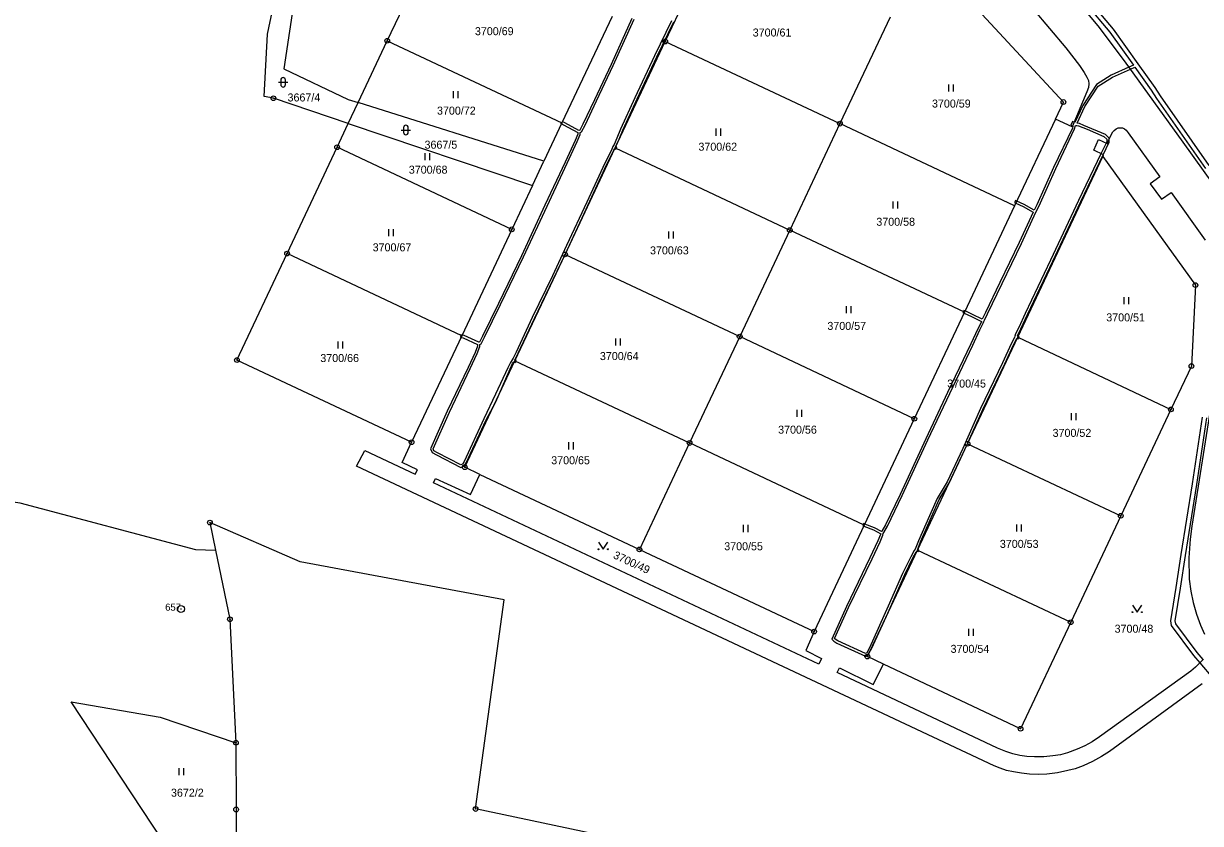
# Model space of a CAD drawing. Extents: x -644096 to -634268, y -1141430 to -1133463.
# Drawn here: x -641191 to -640941, y -1137816.2 to -1137646.2 of the extents above; entities that cross this region are included whole.
import ezdxf

# ---------------------------------------------------------------- set-up
doc = ezdxf.new("R2010")
doc.units = 0
for name, color, linetype in [('_CIVIL_CONSTRUCTION', 7, 'Continuous'), ('B_Hranice _3D', 7, 'Continuous'), ('svrsek_osa_sjezdy', 7, 'Continuous'), ('svrsek_osa_VRT', 7, 'Continuous'), ('terminal_VRT', 7, 'Continuous')]:
    doc.layers.add(name, color=color, linetype=linetype)

msp = doc.modelspace()

# ---------------------------------------------------------------- linework, layer by layer
at = {"layer": '_CIVIL_CONSTRUCTION'}
for centre, radius in [((-641113.76, -1137649.9), 0.5), ((-641054.71, -1137650.06), 0.5), ((-641113.76, -1137649.9), 0.0303), ((-641054.71, -1137650.06), 0.0303), ((-641137.96, -1137662.12), 0.5), ((-641137.96, -1137662.12), 0.0303), ((-640970.14, -1137662.92), 0.5), ((-640970.14, -1137662.92), 0.0303), ((-641017.61, -1137667.52), 0.5), ((-641017.61, -1137667.52), 0.0303), ((-641124.41, -1137672.52), 0.5), ((-641124.41, -1137672.52), 0.0303), ((-641087.31, -1137689.98), 0.5), ((-641028.26, -1137690.14), 0.5), ((-641087.31, -1137689.98), 0.0303), ((-641028.26, -1137690.14), 0.0303), ((-641135.06, -1137695.14), 0.5), ((-641135.06, -1137695.14), 0.0303), ((-641076, -1137695.3), 0.5), ((-641076, -1137695.3), 0.0303), ((-640942.11, -1137701.83), 0.5), ((-640942.11, -1137701.83), 0.0303), ((-641038.91, -1137712.76), 0.5), ((-641038.91, -1137712.76), 0.0303), ((-641145.7, -1137717.76), 0.5), ((-641145.7, -1137717.76), 0.0303), ((-640942.94, -1137719.03), 0.5), ((-640942.94, -1137719.03), 0.0303), ((-640947.3, -1137728.24), 0.5), ((-640947.3, -1137728.24), 0.0303), ((-641001.81, -1137730.22), 0.5), ((-641001.81, -1137730.22), 0.0303), ((-641108.61, -1137735.22), 0.5), ((-641108.61, -1137735.22), 0.0303), ((-641049.55, -1137735.38), 0.5), ((-641049.55, -1137735.38), 0.0303), ((-640990.5, -1137735.54), 0.5), ((-640990.5, -1137735.54), 0.0303), ((-641097.3, -1137740.54), 0.5), ((-641097.3, -1137740.54), 0.0303), ((-641151.45, -1137752.3), 0.5), ((-640957.95, -1137750.86), 0.5), ((-640957.95, -1137750.86), 0.0303), ((-641151.45, -1137752.3), 0.0303), ((-641060.2, -1137758), 0.5), ((-641060.2, -1137758), 0.0303), ((-641157.6, -1137770.66), 0.75), ((-641157.6, -1137770.66), 0.03), ((-641147.19, -1137772.84), 0.5), ((-641147.19, -1137772.84), 0.0303), ((-640968.6, -1137773.48), 0.5), ((-640968.6, -1137773.48), 0.0303), ((-641023.1, -1137775.46), 0.5), ((-641023.1, -1137775.46), 0.0303), ((-641011.79, -1137780.78), 0.5), ((-641011.79, -1137780.78), 0.0303), ((-640979.25, -1137796.1), 0.5), ((-640979.25, -1137796.1), 0.0303), ((-641145.91, -1137799.07), 0.5), ((-641145.91, -1137799.07), 0.0303), ((-641145.88, -1137813.27), 0.5), ((-641145.88, -1137813.27), 0.0303), ((-641094.99, -1137813.16), 0.5), ((-641094.99, -1137813.16), 0.0303)]:
    msp.add_circle(centre, radius, dxfattribs=at)
at = {"layer": 'B_Hranice _3D'}
for points in [[(-640965.33, -1137642.15), (-640960.27, -1137648.08), (-640955.26, -1137655.08), (-640956.22, -1137655.51), (-640959.99, -1137657.19), (-640963.09, -1137659.17), (-640966.01, -1137663.66), (-640967.74, -1137667.26), (-640967.85, -1137667.21), (-640968.22, -1137667.05), (-640968.6, -1137667.85), (-640968.19, -1137668.03), (-640968.14, -1137668.05), (-640968.24, -1137668.45), (-640972.22, -1137676.85), (-640975.76, -1137684.78), (-640976.32, -1137685.9), (-640978.48, -1137684.71), (-640980.04, -1137683.96), (-640980.29, -1137683.83), (-640980.51, -1137684.27), (-640980.25, -1137684.4), (-640978.72, -1137685.15)], [(-640939.16, -1137676.42), (-640949.52, -1137661.58), (-640950.66, -1137659.86), (-640954.23, -1137654.78), (-640959.49, -1137647.46), (-640964.62, -1137641.4)], [(-641097.96, -1137712.6), (-641098.12, -1137712.94), (-641097.62, -1137713.04), (-641094.61, -1137714.43), (-641094.57, -1137714.79), (-641095.13, -1137716.17), (-641096.59, -1137719.36), (-641101.03, -1137728.65), (-641104.55, -1137736.61), (-641104.26, -1137737.43), (-641103.3, -1137737.92), (-641098.16, -1137740.56), (-641097.44, -1137740.28), (-641097.01, -1137739.57), (-641092.77, -1137730.47), (-641090.74, -1137726.61), (-641087.14, -1137718.51), (-641086.91, -1137718.15), (-641086.78, -1137718.19), (-641086.65, -1137717.92), (-641086.56, -1137717.73), (-641086.66, -1137717.7), (-641086.59, -1137717.56), (-641085.96, -1137716.31), (-641082.51, -1137708.95), (-641078.52, -1137700.65), (-641076, -1137695.3), (-641071.91, -1137686.61), (-641067.12, -1137676.14), (-641066.28, -1137674.52), (-641065.65, -1137673.13), (-641065.49, -1137672.83), (-641065.44, -1137672.85), (-641065.23, -1137672.94), (-641065.16, -1137672.77), (-641065.03, -1137672.48), (-641065.23, -1137672.4), (-641065.12, -1137672.15), (-641064.52, -1137670.79), (-641063.73, -1137668.9), (-641060.7, -1137662.26), (-641056.52, -1137653.31), (-641052.91, -1137645.86)], [(-641053.37, -1137645.64), (-641056.98, -1137653.09), (-641061.16, -1137662.06), (-641064.19, -1137668.7), (-641064.98, -1137670.59), (-641065.56, -1137671.93), (-641065.82, -1137672.38), (-641066.09, -1137672.91), (-641066.72, -1137674.3), (-641067.56, -1137675.92), (-641071.37, -1137684.2), (-641075.67, -1137693.38), (-641078.7, -1137699.85), (-641082.97, -1137708.73), (-641086.4, -1137716.09), (-641087.03, -1137717.34), (-641087.24, -1137717.73), (-641087.58, -1137718.27), (-641088.13, -1137719.39), (-641090.81, -1137725.04), (-641093.23, -1137730.25), (-641097.45, -1137739.33), (-641097.78, -1137739.88), (-641098.14, -1137740.02), (-641103.08, -1137737.48), (-641103.86, -1137737.07), (-641104.01, -1137736.63), (-641100.57, -1137728.85), (-641096.13, -1137719.58), (-641094.67, -1137716.37), (-641094.07, -1137714.87), (-641094.1, -1137714.43), (-641093.8, -1137714.33), (-641093.1, -1137712.87), (-641089.72, -1137705.96), (-641084.81, -1137695.84), (-641079.81, -1137685.05), (-641075.53, -1137675.94), (-641073.4, -1137671.3), (-641072.79, -1137669.84), (-641072.82, -1137669.41), (-641072.49, -1137669.23), (-641071.75, -1137667.82), (-641069.31, -1137662.66), (-641065.77, -1137655.16), (-641061.35, -1137645.34)], [(-641061.81, -1137645.14), (-641066.23, -1137654.96), (-641069.77, -1137662.44), (-641072.19, -1137667.6), (-641072.87, -1137668.87), (-641073.08, -1137668.98), (-641076.04, -1137667.35), (-641076.53, -1137667.06), (-641076.67, -1137667.36), (-641076.91, -1137667.25), (-641076.98, -1137667.36), (-641076.74, -1137667.51), (-641076.3, -1137667.79), (-641073.32, -1137669.43), (-641073.29, -1137669.76), (-641073.86, -1137671.1), (-641075.99, -1137675.72), (-641080.27, -1137684.83), (-641085.27, -1137695.62), (-641090.16, -1137705.74), (-641093.54, -1137712.65), (-641094.16, -1137713.93), (-641094.35, -1137713.99), (-641097.46, -1137712.56), (-641097.9, -1137712.47), (-641098.14, -1137712.42), (-641098.16, -1137712.51), (-641097.96, -1137712.6)], [(-640978.72, -1137685.15), (-640976.54, -1137686.35), (-640979.52, -1137692.74), (-640983.63, -1137701.26), (-640986.72, -1137707.68), (-640987.37, -1137709.1), (-640989.47, -1137708.06), (-640991.03, -1137707.33), (-640991.27, -1137707.22), (-640991.4, -1137707.49), (-640991.49, -1137707.68), (-640991.25, -1137707.79), (-640989.69, -1137708.52), (-640987.57, -1137709.55), (-640987.64, -1137709.75), (-640988.35, -1137711.1), (-640989.83, -1137714.34), (-640994.75, -1137724.64), (-640999.37, -1137734.49), (-641004.85, -1137746.3), (-641007.92, -1137752.81), (-641008.68, -1137754.11), (-641008.75, -1137754.22), (-641010.24, -1137753.41), (-641012.34, -1137752.6), (-641012.58, -1137752.5), (-641012.67, -1137752.74), (-641012.45, -1137752.84), (-641012.55, -1137753.04), (-641010.46, -1137753.87), (-641008.95, -1137754.68), (-641008.99, -1137754.83), (-641009.53, -1137756.21), (-641011.23, -1137759.77), (-641016.24, -1137770.13), (-641019.36, -1137777.04), (-641018.92, -1137777.5), (-641018.27, -1137777.9), (-641012.19, -1137780.66), (-641011.59, -1137780.36), (-641010.89, -1137779.13), (-641007.74, -1137772.16), (-641006.88, -1137770.27), (-641003.85, -1137763.36), (-641002.1, -1137759.8), (-641001.4, -1137758.49), (-641001.3, -1137758.35), (-641001.25, -1137758.37), (-641001.02, -1137758.46), (-641000.94, -1137758.26), (-641000.84, -1137758), (-641001.04, -1137757.92), (-641001.07, -1137757.91), (-641001.01, -1137757.76), (-641000.49, -1137756.38), (-640998.16, -1137751.06), (-640996.51, -1137747.39), (-640994.55, -1137744.14), (-640994.41, -1137743.91), (-640992.38, -1137739.53), (-640991.08, -1137736.73), (-640987.27, -1137728.25), (-640982.59, -1137718.55), (-640980.77, -1137714.5), (-640980.06, -1137713.11), (-640979.78, -1137713.26), (-640979.65, -1137713.02), (-640979.54, -1137712.82), (-640979.75, -1137712.71), (-640979.9, -1137712.62), (-640979.84, -1137712.4), (-640979.2, -1137711.09), (-640977.78, -1137708.11), (-640972.42, -1137696.76), (-640966.45, -1137684.09), (-640961.7, -1137674.13), (-640960.39, -1137671.44), (-640960.44, -1137670.82), (-640960.45, -1137670.62), (-640961.23, -1137669.8), (-640965.83, -1137667.91), (-640966.75, -1137667.51), (-640967.25, -1137667.39), (-640965.57, -1137663.9), (-640962.73, -1137659.53), (-640959.75, -1137657.63), (-640955.92, -1137655.92), (-640954.96, -1137655.49), (-640951.48, -1137660.42), (-640950.34, -1137662.14), (-640939.96, -1137677.02)], [(-640940.64, -1137729.89), (-640942.77, -1137744.03), (-640945.19, -1137759.1), (-640946.26, -1137766.09), (-640947.39, -1137773.16), (-640947.24, -1137774.2), (-640942.49, -1137780.53), (-640941.15, -1137782.1), (-640938.37, -1137785.35)], [(-640940.46, -1137781.37), (-640941.71, -1137779.91), (-640946.28, -1137773.8), (-640946.37, -1137773.16), (-640945.28, -1137766.25), (-640944.21, -1137759.26), (-640941.79, -1137744.19), (-640939.66, -1137730.05)]]:
    msp.add_lwpolyline(points, dxfattribs=at)
for points in [[(-640960.93, -1137670.84), (-640960.89, -1137671.34), (-640961.05, -1137671.66), (-640962.16, -1137673.91), (-640966.91, -1137683.87), (-640972.88, -1137696.54), (-640978.24, -1137707.89), (-640979.64, -1137710.87), (-640980.32, -1137712.22), (-640980.43, -1137712.67), (-640980.55, -1137712.95), (-640981.23, -1137714.28), (-640983.05, -1137718.33), (-640987.73, -1137728.03), (-640991.54, -1137736.53), (-640994.85, -1137743.67), (-640996.95, -1137747.15), (-640998.62, -1137750.86), (-641000.95, -1137756.2), (-641001.47, -1137757.58), (-641001.6, -1137757.93), (-641001.82, -1137758.21), (-641002.54, -1137759.58), (-641004.31, -1137763.14), (-641007.34, -1137770.07), (-641011.33, -1137778.91), (-641011.92, -1137779.96), (-641012.21, -1137780.1), (-641018.03, -1137777.46), (-641018.6, -1137777.1), (-641018.76, -1137776.94), (-641015.78, -1137770.35), (-641010.77, -1137759.99), (-641009.07, -1137756.41), (-641008.51, -1137754.99), (-641008.43, -1137754.65), (-641008.26, -1137754.37), (-641007.48, -1137753.05), (-641004.39, -1137746.52), (-640998.91, -1137734.71), (-640994.29, -1137724.86), (-640989.37, -1137714.56), (-640987.91, -1137711.32), (-640987.18, -1137709.95), (-640987.04, -1137709.53), (-640986.9, -1137709.26), (-640986.26, -1137707.9), (-640983.17, -1137701.48), (-640979.06, -1137692.96), (-640976, -1137686.35), (-640975.3, -1137685), (-640971.76, -1137677.05), (-640967.76, -1137668.61), (-640967.59, -1137667.94), (-640967.3, -1137667.89), (-640966.91, -1137667.99), (-640966.01, -1137668.37), (-640965.08, -1137668.68), (-640961.53, -1137670.22)], [(-641098.12, -1137712.94), (-641097.96, -1137712.6), (-641098.16, -1137712.51), (-641098.24, -1137712.92)], [(-641086.78, -1137718.19), (-641086.53, -1137718.26), (-641086.46, -1137718.01), (-641086.65, -1137717.92)], [(-641086.56, -1137717.73), (-641086.65, -1137717.92), (-641086.46, -1137718.01), (-641086.39, -1137717.78)], [(-641012.76, -1137752.96), (-641012.55, -1137753.04), (-641012.45, -1137752.84), (-641012.67, -1137752.74)]]:
    msp.add_lwpolyline(points, close=True, dxfattribs=at)
at = {"layer": 'svrsek_osa_sjezdy'}
for p, q in [((-641136.9, -1137658.73), (-641134.9, -1137658.73)), ((-641136.4, -1137658.23), (-641136.4, -1137659.23)), ((-641135.4, -1137659.23), (-641135.4, -1137658.23)), ((-640994.47, -1137660.7), (-640994.47, -1137659.2)), ((-640993.47, -1137660.7), (-640993.47, -1137659.2)), ((-641099.73, -1137662.09), (-641099.73, -1137660.59)), ((-641098.73, -1137662.09), (-641098.73, -1137660.59)), ((-641110.81, -1137668.87), (-641108.81, -1137668.87)), ((-641110.31, -1137668.37), (-641110.31, -1137669.37)), ((-641109.31, -1137669.37), (-641109.31, -1137668.37)), ((-641043.93, -1137670.08), (-641043.93, -1137668.58)), ((-641042.93, -1137670.08), (-641042.93, -1137668.58)), ((-641105.69, -1137675.3), (-641105.69, -1137673.8)), ((-641104.69, -1137675.3), (-641104.69, -1137673.8)), ((-641006.29, -1137685.53), (-641006.29, -1137684.03)), ((-641005.29, -1137685.53), (-641005.29, -1137684.03)), ((-641113.41, -1137691.42), (-641113.41, -1137689.92)), ((-641112.41, -1137691.42), (-641112.41, -1137689.92)), ((-641053.99, -1137691.96), (-641053.99, -1137690.46)), ((-641052.99, -1137691.96), (-641052.99, -1137690.46)), ((-640957.26, -1137705.89), (-640957.26, -1137704.39)), ((-640956.26, -1137705.89), (-640956.26, -1137704.39)), ((-641016.24, -1137707.82), (-641016.24, -1137706.32)), ((-641015.24, -1137707.82), (-641015.24, -1137706.32)), ((-641124.18, -1137715.33), (-641124.18, -1137713.83)), ((-641123.18, -1137715.33), (-641123.18, -1137713.83)), ((-641065.21, -1137714.66), (-641065.21, -1137713.16)), ((-641064.21, -1137714.66), (-641064.21, -1137713.16)), ((-641026.68, -1137729.84), (-641026.68, -1137728.34)), ((-641025.68, -1137729.84), (-641025.68, -1137728.34)), ((-640968.41, -1137730.52), (-640968.41, -1137729.02)), ((-640967.41, -1137730.52), (-640967.41, -1137729.02)), ((-641075.2, -1137736.74), (-641075.2, -1137735.24)), ((-641074.2, -1137736.74), (-641074.2, -1137735.24)), ((-641038.12, -1137754.3), (-641038.12, -1137752.8)), ((-641037.12, -1137754.3), (-641037.12, -1137752.8)), ((-640980.07, -1137754.22), (-640980.07, -1137752.72)), ((-640979.07, -1137754.22), (-640979.07, -1137752.72)), ((-640990.23, -1137776.38), (-640990.23, -1137774.88)), ((-640989.23, -1137776.38), (-640989.23, -1137774.88)), ((-641157.99, -1137805.97), (-641157.99, -1137804.47)), ((-641156.99, -1137805.97), (-641156.99, -1137804.47))]:
    msp.add_line(p, q, dxfattribs=at)
for points in [[(-641068.9, -1137756.47), (-641067.9, -1137757.97), (-641066.9, -1137756.47)], [(-640955.48, -1137769.83), (-640954.48, -1137771.33), (-640953.48, -1137769.83)]]:
    msp.add_lwpolyline(points, dxfattribs=at)
for centre in [(-641068.9, -1137757.97), (-641066.9, -1137757.97), (-640955.48, -1137771.33), (-640953.48, -1137771.33)]:
    msp.add_circle(centre, 0.1, dxfattribs=at)
for centre, start, end in [((-641135.9, -1137658.23), 0, 180), ((-641135.9, -1137659.23), 180, 359.9879), ((-641109.81, -1137668.37), 0, 180), ((-641109.81, -1137669.37), 180, 359.9879)]:
    msp.add_arc(centre, 0.5, start, end, dxfattribs=at)
at = {"layer": 'terminal_VRT'}
for p, q in [((-641113.76, -1137649.9), (-641103.12, -1137627.28)), ((-641054.71, -1137650.06), (-641044.06, -1137627.44)), ((-641066.02, -1137644.74), (-641076.67, -1137667.36)), ((-641006.97, -1137644.9), (-641017.61, -1137667.52)), ((-641119.95, -1137663.05), (-641113.76, -1137649.9)), ((-641113.76, -1137649.9), (-641076.67, -1137667.36)), ((-641065.36, -1137672.68), (-641054.71, -1137650.06)), ((-641054.71, -1137650.06), (-641017.61, -1137667.52)), ((-641122.04, -1137667.48), (-641119.95, -1137663.05)), ((-641080.51, -1137675.52), (-641119.95, -1137663.05)), ((-640971.85, -1137666.55), (-640980.52, -1137684.98)), ((-641124.41, -1137672.52), (-641122.04, -1137667.48)), ((-641122.04, -1137667.48), (-641082.92, -1137680.66)), ((-641076.67, -1137667.36), (-641080.51, -1137675.52)), ((-641017.61, -1137667.52), (-641028.26, -1137690.14)), ((-640980.52, -1137684.98), (-641017.61, -1137667.52)), ((-641135.06, -1137695.14), (-641124.41, -1137672.52)), ((-641087.31, -1137689.98), (-641124.41, -1137672.52)), ((-641076, -1137695.3), (-641065.36, -1137672.68)), ((-641065.36, -1137672.68), (-641028.26, -1137690.14)), ((-640979.85, -1137712.92), (-640961.78, -1137674.52)), ((-641082.92, -1137680.66), (-641080.51, -1137675.52)), ((-641082.92, -1137680.66), (-641087.31, -1137689.98)), ((-640980.52, -1137684.98), (-640991.16, -1137707.6)), ((-641087.31, -1137689.98), (-641097.96, -1137712.6)), ((-641028.26, -1137690.14), (-641038.91, -1137712.76)), ((-640991.16, -1137707.6), (-641028.26, -1137690.14)), ((-641097.96, -1137712.6), (-641135.06, -1137695.14)), ((-641086.65, -1137717.92), (-641076, -1137695.3)), ((-641076, -1137695.3), (-641038.91, -1137712.76)), ((-640991.16, -1137707.6), (-641001.81, -1137730.22)), ((-641097.96, -1137712.6), (-641108.61, -1137735.22)), ((-641038.91, -1137712.76), (-641049.55, -1137735.38)), ((-641001.81, -1137730.22), (-641038.91, -1137712.76)), ((-640990.5, -1137735.54), (-640979.85, -1137712.92)), ((-640979.85, -1137712.92), (-640947.3, -1137728.24)), ((-641086.65, -1137717.92), (-641049.55, -1137735.38)), ((-640947.3, -1137728.24), (-640957.95, -1137750.86)), ((-641001.81, -1137730.22), (-641012.45, -1137752.84)), ((-641049.55, -1137735.38), (-641060.2, -1137758)), ((-641012.45, -1137752.84), (-641049.55, -1137735.38)), ((-641001.15, -1137758.16), (-640990.5, -1137735.54)), ((-640990.5, -1137735.54), (-640957.95, -1137750.86)), ((-641094.09, -1137742.05), (-641060.2, -1137758)), ((-640957.95, -1137750.86), (-640968.6, -1137773.48)), ((-641012.45, -1137752.84), (-641023.1, -1137775.46)), ((-641060.2, -1137758), (-641023.1, -1137775.46)), ((-641001.15, -1137758.16), (-640968.6, -1137773.48))]:
    msp.add_line(p, q, dxfattribs=at)
for points in [[(-641122.04, -1137667.48), (-641137.96, -1137662.12), (-641139.92, -1137661.73), (-641139.24, -1137648.49), (-641134.98, -1137628.34), (-641130.71, -1137606.01), (-641129.34, -1137595.43), (-641128.08, -1137573), (-641128.15, -1137595.5), (-641127.77, -1137600.67), (-641132.16, -1137631.8), (-641135.73, -1137655.84), (-641122.09, -1137662.38), (-641119.95, -1137663.05)], [(-640929.31, -1137695.1), (-640929.46, -1137694.66), (-640930.64, -1137692.07), (-640932.01, -1137689.42), (-640933.71, -1137686.76), (-640944.72, -1137671.44), (-640957.17, -1137654.19), (-640962.76, -1137646.73), (-640968.12, -1137640.19), (-640976.23, -1137631.02), (-640998.02, -1137608.58), (-641029.97, -1137575.9)], [(-640971.85, -1137666.55), (-640970.14, -1137662.92), (-641000.18, -1137630.48)], [(-640976.55, -1137643.19), (-640969.66, -1137651.39), (-640966.76, -1137655.17), (-640965.72, -1137656.64), (-640965.15, -1137657.61), (-640964.81, -1137658.33), (-640964.74, -1137659.03), (-640964.83, -1137659.85), (-640965.17, -1137660.79), (-640968.26, -1137668.19), (-640971.85, -1137666.55)], [(-640961.78, -1137674.52), (-640961.61, -1137674.17), (-640963.71, -1137673.16), (-640962.66, -1137670.9), (-640960.86, -1137671.75), (-640960.02, -1137669.9), (-640959.64, -1137669.29), (-640959.36, -1137668.95), (-640958.95, -1137668.65), (-640958.54, -1137668.44), (-640958.03, -1137668.38), (-640957.6, -1137668.44), (-640957.19, -1137668.62), (-640956.81, -1137668.92), (-640956.4, -1137669.44), (-640949.66, -1137678.82), (-640951.7, -1137680.31), (-640949.33, -1137683.59), (-640947.24, -1137682.18), (-640940.02, -1137692.26)], [(-640961.78, -1137674.52), (-640942.11, -1137701.83), (-640942.94, -1137719.03), (-640947.3, -1137728.24)], [(-641108.61, -1137735.22), (-641145.7, -1137717.76), (-641135.06, -1137695.14)], [(-640936.05, -1137710.06), (-640942.88, -1137753.06), (-640943.24, -1137755.81), (-640943.53, -1137759.82), (-640943.43, -1137764.35), (-640943.1, -1137766.87), (-640942.59, -1137769.29), (-640941.87, -1137771.76), (-640941.05, -1137774.12), (-640940.19, -1137776.04)], [(-641094.09, -1137742.05), (-641097.3, -1137740.54), (-641086.65, -1137717.92)], [(-640940.65, -1137786.57), (-640960.33, -1137800.94), (-640962.02, -1137801.99), (-640963.95, -1137803.05), (-640965.96, -1137804), (-640967.64, -1137804.62), (-640969.2, -1137805.01), (-640971.42, -1137805.45), (-640973.64, -1137805.76), (-640975.52, -1137805.86), (-640977.32, -1137805.73), (-640979.03, -1137805.54), (-640980.76, -1137805.26), (-640982.22, -1137804.95), (-640983.58, -1137804.52), (-640984.86, -1137804.01), (-641120.27, -1137740.3), (-641118.55, -1137736.97), (-641107.83, -1137742.03), (-641107.38, -1137741.08), (-641110.58, -1137739.54), (-641108.61, -1137735.22)], [(-641023.1, -1137775.46), (-641024.89, -1137779.51), (-641021.55, -1137781.21), (-641022.13, -1137782.36), (-641103.94, -1137743.87), (-641103.49, -1137742.9), (-641096.09, -1137746.33), (-641094.09, -1137742.05)], [(-641228.45, -1137766.91), (-641226.02, -1137768.65), (-641219.79, -1137764.23), (-641216.68, -1137765.14), (-641214.34, -1137755.12), (-641213.13, -1137755.47), (-641210.54, -1137745.13), (-641191.83, -1137748.1), (-641154.5, -1137758.04), (-641150.23, -1137758.18)], [(-641017.12, -1137829.66), (-641094.99, -1137813.16), (-641088.95, -1137768.69), (-641132.24, -1137760.67), (-641151.45, -1137752.3), (-641150.23, -1137758.18)], [(-641150.23, -1137758.18), (-641147.19, -1137772.84), (-641145.91, -1137799.07)], [(-641008.38, -1137782.39), (-641011.79, -1137780.78), (-641001.15, -1137758.16)], [(-640968.6, -1137773.48), (-640979.25, -1137796.1), (-641008.38, -1137782.39)], [(-640940.39, -1137781.3), (-640941.24, -1137782.19), (-640942.1, -1137783.04), (-640943.11, -1137783.89), (-640962.45, -1137797.85), (-640964.01, -1137798.86), (-640965.59, -1137799.73), (-640967.2, -1137800.43), (-640969.28, -1137801.25), (-640970.74, -1137801.64), (-640972.41, -1137801.89), (-640974.29, -1137802.07), (-640976.3, -1137802.08), (-640977.92, -1137801.98), (-640979.38, -1137801.78), (-640980.87, -1137801.47), (-640982.39, -1137800.96), (-640984.13, -1137800.22), (-641018.23, -1137784.19), (-641017.7, -1137783.13), (-641010.55, -1137786.71), (-641008.38, -1137782.39)], [(-641145.85, -1137853.92), (-641147.63, -1137847.4), (-641148.02, -1137836.21), (-641152.94, -1137832.79), (-641180.88, -1137790.42), (-641161.98, -1137793.64), (-641145.91, -1137799.07)], [(-641145.91, -1137799.07), (-641145.88, -1137813.27), (-641145.87, -1137829.15)]]:
    msp.add_lwpolyline(points, dxfattribs=at)

# ---------------------------------------------------------------- texts
at = {"layer": '_CIVIL_CONSTRUCTION'}
msp.add_text('657', height=1.5, dxfattribs=at).set_placement((-641160.94, -1137771.03))
at = {"layer": 'svrsek_osa_VRT'}
for s, p in [('3700/69', (-641095.15, -1137648.72)), ('3700/61', (-641036.14, -1137649)), ('3667/4', (-641134.95, -1137662.8)), ('3700/72', (-641103.2, -1137665.6)), ('3700/59', (-640998.06, -1137664.1)), ('3667/5', (-641105.85, -1137672.84)), ('3700/62', (-641047.67, -1137673.27)), ('3700/68', (-641109.19, -1137678.15)), ('3700/58', (-641009.88, -1137689.22)), ('3700/67', (-641116.87, -1137694.65)), ('3700/63', (-641057.95, -1137695.3)), ('3700/57', (-641020.28, -1137711.35)), ('3700/51', (-640961.04, -1137709.54)), ('3700/66', (-641127.99, -1137718.18)), ('3700/64', (-641068.6, -1137717.76)), ('3700/45', (-640994.81, -1137723.6)), ('3700/56', (-641030.74, -1137733.4)), ('3700/52', (-640972.44, -1137734.08)), ('3700/65', (-641078.94, -1137739.9)), ('3700/55', (-641042.19, -1137758.18)), ('3700/53', (-640983.64, -1137757.67)), ('3700/48', (-640959.27, -1137775.7)), ('3700/54', (-640994.11, -1137779.98)), ('3672/2', (-641159.71, -1137810.55))]:
    msp.add_text(s, height=1.7, dxfattribs=at).set_placement(p)
msp.add_text('3700/49', height=1.7, rotation=335, dxfattribs=at).set_placement((-641065.93, -1137759.79))

doc.saveas('drawing.dxf')
